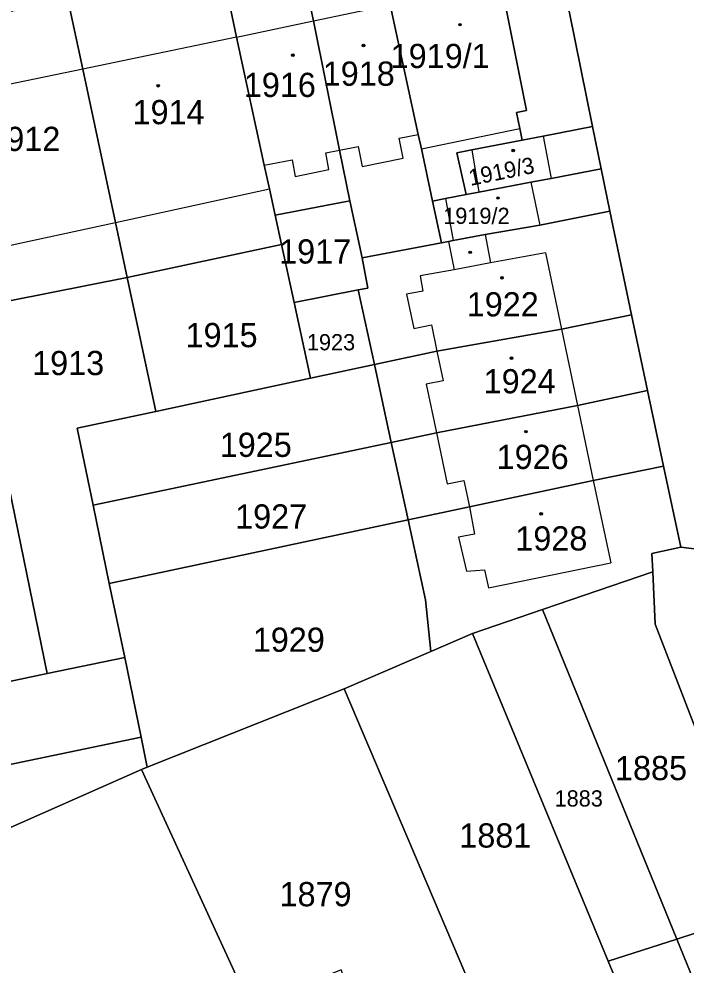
# Model space of a CAD drawing. Extents: x -596233 to -595156, y -1161235 to -1159375.
# Drawn here: x -595853.3 to -595806.5, y -1161085.7 to -1161019.3 of the extents above; entities that cross this region are included whole.
import ezdxf

# ---------------------------------------------------------------- set-up
doc = ezdxf.new("R2010")
doc.units = 0
for name, color, linetype in [('KN_CAR_KR', 7, 'Continuous'), ('KN_KULTURY', 7, 'Continuous'), ('KN_PARC_CIS_POZ', 7, 'Continuous'), ('KN_PARC_CIS_STAV', 7, 'Continuous'), ('KN_PARC_PLOCHA', 7, 'Continuous'), ('parcely_l', 7, 'Continuous')]:
    doc.layers.add(name, color=color, linetype=linetype)

msp = doc.modelspace()

# ---------------------------------------------------------------- linework, layer by layer
at = {"layer": 'KN_CAR_KR'}
for points in [[(-595832.62, -1161019.48), (-595827.23, -1161018.36)], [(-595838.02, -1161020.61), (-595832.62, -1161019.48)], [(-595838.02, -1161020.61), (-595848.81, -1161022.86)], [(-595848.81, -1161022.86), (-595859.57, -1161025.1)], [(-595825.04, -1161028.46), (-595818.13, -1161027.03)], [(-595826.6, -1161027.72), (-595825.26, -1161027.45)], [(-595826.32, -1161029.12), (-595826.6, -1161027.72)], [(-595816.48, -1161027.56), (-595815.93, -1161030.53)], [(-595831.76, -1161028.75), (-595830.78, -1161028.56)], [(-595830.78, -1161028.56), (-595829.47, -1161028.3)], [(-595829.47, -1161028.3), (-595829.19, -1161029.7)], [(-595821.49, -1161028.53), (-595821, -1161031.5)], [(-595836.07, -1161029.6), (-595834.12, -1161029.22)], [(-595834.12, -1161029.22), (-595833.89, -1161030.39)], [(-595831.53, -1161029.92), (-595831.76, -1161028.75)], [(-595829.19, -1161029.7), (-595826.32, -1161029.12)], [(-595833.89, -1161030.39), (-595831.53, -1161029.92)], [(-595817.35, -1161030.8), (-595816.72, -1161033.82)], [(-595846.51, -1161033.64), (-595835.7, -1161031.26)], [(-595823.34, -1161031.95), (-595822.8, -1161034.9)], [(-595854.98, -1161035.45), (-595846.51, -1161033.64)], [(-595820.56, -1161034.48), (-595820.19, -1161036.47)], [(-595823.13, -1161034.96), (-595822.75, -1161036.94)], [(-595816.32, -1161035.75), (-595820.19, -1161036.47)], [(-595816.32, -1161035.75), (-595815.2, -1161041.12)], [(-595820.19, -1161036.47), (-595822.75, -1161036.94)], [(-595822.75, -1161036.94), (-595825.13, -1161037.38)], [(-595825.13, -1161037.38), (-595824.93, -1161038.45)], [(-595824.93, -1161038.45), (-595826.08, -1161038.66)], [(-595826.08, -1161038.66), (-595825.58, -1161041.07)], [(-595825.58, -1161041.07), (-595824.34, -1161040.81)], [(-595824.34, -1161040.81), (-595823.95, -1161042.66)], [(-595815.2, -1161041.12), (-595814.08, -1161046.47)], [(-595823.95, -1161042.66), (-595823.52, -1161044.73)], [(-595823.52, -1161044.73), (-595824.71, -1161044.98)], [(-595824.71, -1161044.98), (-595823.99, -1161048.4)], [(-595814.08, -1161046.47), (-595812.98, -1161051.73)], [(-595823.99, -1161048.4), (-595823.24, -1161051.98)], [(-595823.24, -1161051.98), (-595822.05, -1161051.73)], [(-595822.05, -1161051.73), (-595821.66, -1161053.58)], [(-595812.98, -1161051.73), (-595811.75, -1161057.51)], [(-595821.66, -1161053.58), (-595821.31, -1161055.51)], [(-595821.31, -1161055.51), (-595822.43, -1161055.71)], [(-595822.43, -1161055.71), (-595821.87, -1161058.09)], [(-595820.34, -1161059.28), (-595811.75, -1161057.51)], [(-595821.87, -1161058.09), (-595820.6, -1161058.01)], [(-595820.6, -1161058.01), (-595820.34, -1161059.28)]]:
    msp.add_lwpolyline(points, dxfattribs=at)
at = {"layer": 'KN_KULTURY'}
for centre, radius in [((-595822.33, -1161019.74), 0.09), ((-595822.33, -1161019.74), 0.0398), ((-595829.1, -1161021.21), 0.09), ((-595829.1, -1161021.21), 0.0398), ((-595834.06, -1161021.88), 0.09), ((-595834.06, -1161021.88), 0.0398), ((-595843.52, -1161024.03), 0.09), ((-595843.52, -1161024.03), 0.0398), ((-595818.59, -1161028.58), 0.09), ((-595818.59, -1161028.58), 0.0398), ((-595819.66, -1161031.91), 0.09), ((-595819.66, -1161031.91), 0.0398), ((-595821.62, -1161035.72), 0.09), ((-595821.62, -1161035.72), 0.0398), ((-595819.38, -1161037.51), 0.09), ((-595819.38, -1161037.51), 0.0398), ((-595818.71, -1161043.15), 0.09), ((-595818.71, -1161043.15), 0.0398), ((-595817.7, -1161048.31), 0.09), ((-595817.7, -1161048.31), 0.0398), ((-595816.63, -1161054.08), 0.09), ((-595816.63, -1161054.08), 0.0398)]:
    msp.add_circle(centre, radius, dxfattribs=at)
at = {"layer": 'KN_PARC_PLOCHA'}
msp.add_lwpolyline([(-595800.84, -1161007.79), (-595797.39, -1161024.01), (-595795.85, -1161031.24), (-595794.6, -1161037.1), (-595793.35, -1161042.96), (-595791.35, -1161052.34), (-595792.36, -1161052.52), (-595801.84, -1161055.76), (-595804.98, -1161056.66), (-595806.83, -1161056.42), (-595808.05, -1161050.74), (-595809.17, -1161045.43), (-595810.29, -1161040.1), (-595811.82, -1161032.84), (-595812.42, -1161029.86), (-595813.02, -1161026.89), (-595816.25, -1161010.92)], dxfattribs=at)
for points in [[(-595813.02, -1161026.89), (-595816.48, -1161027.56), (-595817.96, -1161027.85), (-595818.13, -1161027.03), (-595818.36, -1161025.9), (-595817.67, -1161025.76), (-595819.47, -1161016.74), (-595827.23, -1161018.36), (-595828.33, -1161013.45), (-595816.25, -1161010.92)], [(-595827.23, -1161018.36), (-595825.26, -1161027.45), (-595825.04, -1161028.46), (-595824.25, -1161032.12), (-595823.62, -1161035.05), (-595829.2, -1161036.1), (-595830.06, -1161032.11), (-595830.78, -1161028.56), (-595832.62, -1161019.48), (-595833.66, -1161014.56), (-595828.33, -1161013.45)], [(-595830.06, -1161032.11), (-595835.31, -1161033.11), (-595835.7, -1161031.26), (-595836.07, -1161029.6), (-595838.02, -1161020.61), (-595839.06, -1161015.69), (-595833.66, -1161014.56), (-595832.62, -1161019.48), (-595830.78, -1161028.56)], [(-595835.31, -1161033.11), (-595834.86, -1161035.17), (-595845.69, -1161037.5), (-595846.51, -1161033.64), (-595846.89, -1161031.88), (-595848.81, -1161022.86), (-595849.85, -1161017.95), (-595839.06, -1161015.69), (-595838.02, -1161020.61), (-595836.07, -1161029.6), (-595835.7, -1161031.26)], [(-595817.96, -1161027.85), (-595821.49, -1161028.53), (-595822.54, -1161028.73), (-595821.9, -1161031.67), (-595823.34, -1161031.95), (-595824.25, -1161032.12), (-595825.04, -1161028.46), (-595825.26, -1161027.45), (-595827.23, -1161018.36), (-595819.47, -1161016.74), (-595817.67, -1161025.76), (-595818.36, -1161025.9), (-595818.13, -1161027.03)], [(-595845.69, -1161037.5), (-595856.58, -1161039.64), (-595857.49, -1161035.35), (-595857.72, -1161034.11), (-595859.57, -1161025.1), (-595860.62, -1161020.2), (-595855.21, -1161019.07), (-595849.85, -1161017.95), (-595848.81, -1161022.86), (-595846.89, -1161031.88), (-595846.51, -1161033.64)], [(-595812.42, -1161029.86), (-595815.93, -1161030.53), (-595817.35, -1161030.8), (-595821, -1161031.5), (-595821.9, -1161031.67), (-595822.54, -1161028.73), (-595821.49, -1161028.53), (-595817.96, -1161027.85), (-595816.48, -1161027.56), (-595813.02, -1161026.89)], [(-595811.82, -1161032.84), (-595816.72, -1161033.82), (-595820.56, -1161034.48), (-595822.8, -1161034.9), (-595823.13, -1161034.96), (-595823.62, -1161035.05), (-595824.25, -1161032.12), (-595823.34, -1161031.95), (-595821.9, -1161031.67), (-595821, -1161031.5), (-595817.35, -1161030.8), (-595815.93, -1161030.53), (-595812.42, -1161029.86)], [(-595829.2, -1161036.1), (-595828.81, -1161038.23), (-595829.48, -1161038.36), (-595833.98, -1161039.25), (-595834.86, -1161035.17), (-595835.31, -1161033.11), (-595830.06, -1161032.11)], [(-595810.29, -1161040.1), (-595815.2, -1161041.12), (-595823.95, -1161042.66), (-595828.34, -1161043.6), (-595829.48, -1161038.36), (-595828.81, -1161038.23), (-595829.2, -1161036.1), (-595823.62, -1161035.05), (-595823.13, -1161034.96), (-595822.8, -1161034.9), (-595820.56, -1161034.48), (-595816.72, -1161033.82), (-595811.82, -1161032.84)], [(-595833.98, -1161039.25), (-595832.83, -1161044.56), (-595843.69, -1161046.89), (-595845.69, -1161037.5), (-595834.86, -1161035.17)], [(-595843.69, -1161046.89), (-595849.2, -1161048.07), (-595848.08, -1161053.47), (-595846.95, -1161058.96), (-595845.87, -1161064.16), (-595851.31, -1161065.29), (-595856.06, -1161042.18), (-595856.58, -1161039.64), (-595845.69, -1161037.5)], [(-595828.34, -1161043.6), (-595832.83, -1161044.56), (-595833.98, -1161039.25), (-595829.48, -1161038.36)], [(-595809.17, -1161045.43), (-595814.08, -1161046.47), (-595823.99, -1161048.4), (-595827.15, -1161049.07), (-595828.34, -1161043.6), (-595823.95, -1161042.66), (-595815.2, -1161041.12), (-595810.29, -1161040.1)], [(-595851.31, -1161065.29), (-595856.75, -1161066.42), (-595861.52, -1161043.05), (-595857.69, -1161042.44), (-595856.06, -1161042.18)], [(-595827.15, -1161049.07), (-595848.08, -1161053.47), (-595849.2, -1161048.07), (-595843.69, -1161046.89), (-595832.83, -1161044.56), (-595828.34, -1161043.6)], [(-595808.05, -1161050.74), (-595812.98, -1161051.73), (-595821.66, -1161053.58), (-595825.97, -1161054.5), (-595827.15, -1161049.07), (-595823.99, -1161048.4), (-595814.08, -1161046.47), (-595809.17, -1161045.43)], [(-595825.97, -1161054.5), (-595846.95, -1161058.96), (-595848.08, -1161053.47), (-595827.15, -1161049.07)], [(-595806.83, -1161056.42), (-595808.86, -1161056.87), (-595808.8, -1161058.15), (-595816.53, -1161060.79), (-595821.46, -1161062.48), (-595824.38, -1161063.74), (-595824.75, -1161060.12), (-595825.97, -1161054.5), (-595821.66, -1161053.58), (-595812.98, -1161051.73), (-595808.05, -1161050.74)], [(-595824.38, -1161063.74), (-595830.46, -1161066.36), (-595844.28, -1161071.85), (-595844.72, -1161069.74), (-595845.87, -1161064.16), (-595846.95, -1161058.96), (-595825.97, -1161054.5), (-595824.75, -1161060.12)], [(-595804.98, -1161056.66), (-595805.4, -1161060.91), (-595800.03, -1161074.9), (-595797.81, -1161081.24), (-595792.22, -1161106.92), (-595791.69, -1161109.49), (-595790.8, -1161112.68), (-595790.25, -1161115.45), (-595794.32, -1161116.86), (-595795.4, -1161113.74), (-595794.67, -1161113.51), (-595794.99, -1161112.49), (-595794.8, -1161112.43), (-595795.45, -1161110.68), (-595798.28, -1161097.28), (-595799.26, -1161093.3), (-595801.67, -1161082.16), (-595802.97, -1161076.46), (-595808.63, -1161061.82), (-595808.8, -1161058.15), (-595808.86, -1161056.87), (-595806.83, -1161056.42)], [(-595801.67, -1161082.16), (-595807.1, -1161083.92), (-595816.53, -1161060.79), (-595808.8, -1161058.15), (-595808.63, -1161061.82), (-595802.97, -1161076.46)], [(-595807.1, -1161083.92), (-595811.92, -1161085.48), (-595821.46, -1161062.48), (-595816.53, -1161060.79)], [(-595811.92, -1161085.48), (-595810.6, -1161088.67), (-595809.01, -1161092.5), (-595808.36, -1161094.07), (-595811.89, -1161095.61), (-595812.99, -1161096.1), (-595817.06, -1161097.88), (-595830.46, -1161066.36), (-595824.38, -1161063.74), (-595821.46, -1161062.48)], [(-595844.72, -1161069.74), (-595878.2, -1161076.73), (-595879.27, -1161071.11), (-595862.14, -1161067.54), (-595856.75, -1161066.42), (-595851.31, -1161065.29), (-595845.87, -1161064.16)], [(-595817.06, -1161097.88), (-595815.57, -1161102.7), (-595819.37, -1161104.24), (-595823.08, -1161105.75), (-595830.68, -1161086.08), (-595837.03, -1161088.65), (-595837.24, -1161088.2), (-595844.69, -1161072.03), (-595844.28, -1161071.85), (-595830.46, -1161066.36)], [(-595844.28, -1161071.85), (-595844.69, -1161072.03), (-595858.78, -1161078.24), (-595861.21, -1161079.27), (-595877.12, -1161082.53), (-595878.2, -1161076.73), (-595844.72, -1161069.74)], [(-595837.24, -1161088.2), (-595841.21, -1161090.03), (-595839.94, -1161093.17), (-595845.26, -1161095.8), (-595850.16, -1161097.83), (-595858.78, -1161078.24), (-595844.69, -1161072.03)], [(-595795.4, -1161113.74), (-595797.32, -1161108.16), (-595802.2, -1161096.32), (-595802.06, -1161096.26), (-595802.76, -1161094.55), (-595803.14, -1161093.62), (-595804.29, -1161090.8), (-595807.1, -1161083.92), (-595801.67, -1161082.16), (-595799.26, -1161093.3), (-595798.28, -1161097.28), (-595795.45, -1161110.68), (-595794.8, -1161112.43), (-595794.99, -1161112.49), (-595794.67, -1161113.51)], [(-595795.4, -1161113.74), (-595794.32, -1161116.86), (-595798.85, -1161118.51), (-595802.19, -1161109.94), (-595808.36, -1161094.07), (-595809.01, -1161092.5), (-595810.6, -1161088.67), (-595811.92, -1161085.48), (-595807.1, -1161083.92), (-595804.29, -1161090.8), (-595803.14, -1161093.62), (-595802.76, -1161094.55), (-595802.06, -1161096.26), (-595802.2, -1161096.32), (-595797.32, -1161108.16)]]:
    msp.add_lwpolyline(points, close=True, dxfattribs=at)
at = {"layer": 'parcely_l'}
for points in [[(-595816.25, -1161010.92), (-595813.02, -1161026.89)], [(-595830.06, -1161032.11), (-595830.78, -1161028.56), (-595832.62, -1161019.48), (-595833.66, -1161014.56)], [(-595839.06, -1161015.69), (-595838.02, -1161020.61), (-595836.07, -1161029.6), (-595835.7, -1161031.26), (-595835.31, -1161033.11)], [(-595817.96, -1161027.85), (-595818.13, -1161027.03), (-595818.36, -1161025.9), (-595817.67, -1161025.76), (-595819.47, -1161016.74), (-595827.23, -1161018.36)], [(-595845.69, -1161037.5), (-595846.51, -1161033.64), (-595846.89, -1161031.88), (-595848.81, -1161022.86), (-595849.85, -1161017.95)], [(-595824.25, -1161032.12), (-595825.04, -1161028.46), (-595825.26, -1161027.45), (-595827.23, -1161018.36)], [(-595813.02, -1161026.89), (-595816.48, -1161027.56), (-595817.96, -1161027.85)], [(-595813.02, -1161026.89), (-595812.42, -1161029.86)], [(-595817.96, -1161027.85), (-595821.49, -1161028.53), (-595822.54, -1161028.73), (-595821.9, -1161031.67)], [(-595812.42, -1161029.86), (-595815.93, -1161030.53), (-595817.35, -1161030.8), (-595821, -1161031.5), (-595821.9, -1161031.67)], [(-595811.82, -1161032.84), (-595812.42, -1161029.86)], [(-595821.9, -1161031.67), (-595823.34, -1161031.95), (-595824.25, -1161032.12)], [(-595835.31, -1161033.11), (-595830.06, -1161032.11)], [(-595830.06, -1161032.11), (-595829.2, -1161036.1)], [(-595823.62, -1161035.05), (-595824.25, -1161032.12)], [(-595834.86, -1161035.17), (-595835.31, -1161033.11)], [(-595811.82, -1161032.84), (-595816.72, -1161033.82), (-595820.56, -1161034.48), (-595822.8, -1161034.9), (-595823.13, -1161034.96), (-595823.62, -1161035.05)], [(-595810.29, -1161040.1), (-595811.82, -1161032.84)], [(-595834.86, -1161035.17), (-595845.69, -1161037.5)], [(-595833.98, -1161039.25), (-595834.86, -1161035.17)], [(-595823.62, -1161035.05), (-595829.2, -1161036.1)], [(-595829.2, -1161036.1), (-595828.81, -1161038.23), (-595829.48, -1161038.36)], [(-595856.58, -1161039.64), (-595845.69, -1161037.5)], [(-595845.69, -1161037.5), (-595843.69, -1161046.89)], [(-595833.98, -1161039.25), (-595829.48, -1161038.36)], [(-595829.48, -1161038.36), (-595828.34, -1161043.6)], [(-595832.83, -1161044.56), (-595833.98, -1161039.25)], [(-595828.34, -1161043.6), (-595823.95, -1161042.66), (-595815.2, -1161041.12), (-595810.29, -1161040.1)], [(-595809.17, -1161045.43), (-595810.29, -1161040.1)], [(-595851.31, -1161065.29), (-595856.06, -1161042.18)], [(-595828.34, -1161043.6), (-595832.83, -1161044.56)], [(-595828.34, -1161043.6), (-595827.15, -1161049.07)], [(-595843.69, -1161046.89), (-595832.83, -1161044.56)], [(-595827.15, -1161049.07), (-595823.99, -1161048.4), (-595814.08, -1161046.47), (-595809.17, -1161045.43)], [(-595809.17, -1161045.43), (-595808.05, -1161050.74)], [(-595843.69, -1161046.89), (-595849.2, -1161048.07), (-595848.08, -1161053.47)], [(-595827.15, -1161049.07), (-595848.08, -1161053.47)], [(-595825.97, -1161054.5), (-595827.15, -1161049.07)], [(-595808.05, -1161050.74), (-595812.98, -1161051.73), (-595821.66, -1161053.58), (-595825.97, -1161054.5)], [(-595806.83, -1161056.42), (-595808.05, -1161050.74)], [(-595848.08, -1161053.47), (-595846.95, -1161058.96)], [(-595846.95, -1161058.96), (-595825.97, -1161054.5)], [(-595825.97, -1161054.5), (-595824.75, -1161060.12), (-595824.38, -1161063.74)], [(-595808.8, -1161058.15), (-595808.86, -1161056.87), (-595806.83, -1161056.42)], [(-595804.98, -1161056.66), (-595806.83, -1161056.42)], [(-595808.8, -1161058.15), (-595816.53, -1161060.79)], [(-595801.67, -1161082.16), (-595802.97, -1161076.46), (-595808.63, -1161061.82), (-595808.8, -1161058.15)], [(-595845.87, -1161064.16), (-595846.95, -1161058.96)], [(-595816.53, -1161060.79), (-595821.46, -1161062.48)], [(-595807.1, -1161083.92), (-595816.53, -1161060.79)], [(-595821.46, -1161062.48), (-595824.38, -1161063.74)], [(-595821.46, -1161062.48), (-595811.92, -1161085.48)], [(-595824.38, -1161063.74), (-595830.46, -1161066.36)], [(-595851.31, -1161065.29), (-595845.87, -1161064.16)], [(-595844.72, -1161069.74), (-595845.87, -1161064.16)], [(-595856.75, -1161066.42), (-595851.31, -1161065.29)], [(-595830.46, -1161066.36), (-595844.28, -1161071.85)], [(-595830.46, -1161066.36), (-595817.06, -1161097.88)], [(-595844.72, -1161069.74), (-595878.2, -1161076.73)], [(-595844.28, -1161071.85), (-595844.72, -1161069.74)], [(-595844.69, -1161072.03), (-595858.78, -1161078.24)], [(-595844.28, -1161071.85), (-595844.69, -1161072.03)], [(-595837.24, -1161088.2), (-595844.69, -1161072.03)], [(-595801.67, -1161082.16), (-595807.1, -1161083.92)], [(-595811.92, -1161085.48), (-595807.1, -1161083.92)], [(-595807.1, -1161083.92), (-595804.29, -1161090.8), (-595803.14, -1161093.62), (-595802.76, -1161094.55), (-595802.06, -1161096.26), (-595802.2, -1161096.32), (-595797.32, -1161108.16), (-595795.4, -1161113.74)], [(-595811.92, -1161085.48), (-595810.6, -1161088.67), (-595809.01, -1161092.5), (-595808.36, -1161094.07)]]:
    msp.add_lwpolyline(points, dxfattribs=at)

# ---------------------------------------------------------------- texts
at = {"layer": 'KN_PARC_CIS_POZ'}
for s, height, p in [('1917', 1.7, (-595835.0266, -1161036.51)), ('1915', 1.7, (-595841.5966, -1161042.38)), ('1923', 1.14, (-595833.08, -1161042.6)), ('1913', 1.7, (-595852.3666, -1161044.34)), ('1925', 1.7, (-595839.1966, -1161050.08)), ('1927', 1.7, (-595838.1166, -1161055.11)), ('1929', 1.7, (-595836.8766, -1161063.76)), ('1885', 1.7, (-595811.4466, -1161072.77)), ('1883', 1.14, (-595815.69, -1161074.62)), ('1881', 1.7, (-595822.3766, -1161077.5)), ('1879', 1.7, (-595834.9966, -1161081.62))]:
    msp.add_text(s, height=height, dxfattribs=at).set_placement(p)
at = {"layer": 'KN_PARC_CIS_STAV'}
for s, height, p in [('1919/1', 1.7, (-595827.1966, -1161022.79)), ('1918', 1.7, (-595831.9666, -1161024.03)), ('1916', 1.7, (-595837.5066, -1161024.82)), ('1914', 1.7, (-595845.3166, -1161026.73)), ('1912', 1.7, (-595855.4466, -1161028.61)), ('1919/2', 1.14, (-595823.51, -1161033.73)), ('1922', 1.7, (-595821.8566, -1161040.22)), ('1924', 1.7, (-595820.6666, -1161045.62)), ('1926', 1.7, (-595819.7566, -1161050.93)), ('1928', 1.7, (-595818.4466, -1161056.65))]:
    msp.add_text(s, height=height, dxfattribs=at).set_placement(p)
msp.add_text('1919/3', height=1.14, rotation=11.50763, dxfattribs=at).set_placement((-595821.595, -1161031.0644))

doc.saveas('drawing.dxf')
